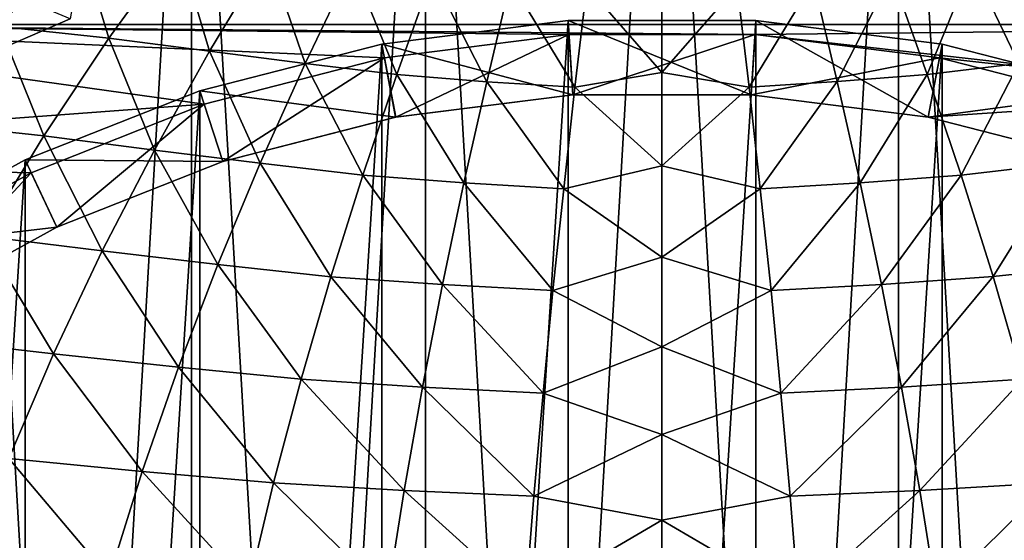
# Model space of a CAD drawing. Header units: metres. Extents: x -24 to 24, y -238 to 25.
# Tile 461 of 477: x -7.46 to 3.97, y 11.29 to 17.34. Entities that reach past the tile are written whole.
import ezdxf

# ---------------------------------------------------------------- set-up
doc = ezdxf.new("R2010")
doc.units = ezdxf.units.M
doc.layers.add('solid_10441023_001', color=7, linetype='CONTINUOUS')

msp = doc.modelspace()

# ---------------------------------------------------------------- linework, layer by layer
at = {"layer": 'solid_10441023_001'}
for points in [[(-2.747315, 23.540226, 43.900002), (0, -23.700001, 43.900002), (0, 23.700001, 43.900002)], [(-2.747315, -23.540226, -103.199997), (0, 23.700001, -103.199997), (0, -23.700001, -103.199997)], [(-2.747315, -23.540226, -103.199997), (-2.747315, 23.540226, -103.199997), (0, 23.700001, -103.199997)], [(2.747315, -23.540226, 43.900002), (2.747315, 23.540226, 43.900002), (0, 23.700001, 43.900002)], [(0, -23.700001, 43.900002), (2.747315, -23.540226, 43.900002), (0, 23.700001, 43.900002)], [(0, 23.700001, -103.199997), (2.747315, 23.540226, -103.199997), (0, -23.700001, -103.199997)], [(-2.747315, 23.540226, 43.900002), (-5.462286, 23.061947, 43.900002), (-2.747315, -23.540226, 43.900002)], [(-5.462286, -23.061947, -103.199997), (-5.462286, 23.061947, -103.199997), (-2.747315, 23.540226, -103.199997)], [(-2.747315, -23.540226, -103.199997), (-5.462286, -23.061947, -103.199997), (-2.747315, 23.540226, -103.199997)], [(-2.747315, 23.540226, 43.900002), (-2.747315, -23.540226, 43.900002), (0, -23.700001, 43.900002)], [(2.747315, 23.540226, -103.199997), (2.747315, -23.540226, -103.199997), (0, -23.700001, -103.199997)], [(5.462286, -23.061947, 43.900002), (5.462286, 23.061947, 43.900002), (2.747315, 23.540226, 43.900002)], [(2.747315, -23.540226, 43.900002), (5.462286, -23.061947, 43.900002), (2.747315, 23.540226, 43.900002)], [(2.747315, 23.540226, -103.199997), (5.462286, 23.061947, -103.199997), (2.747315, -23.540226, -103.199997)], [(-5.462286, 23.061947, 43.900002), (-8.102736, 22.271858, 43.900002), (-5.462286, -23.061947, 43.900002)], [(-8.102736, -22.271858, -103.199997), (-8.102736, 22.271858, -103.199997), (-5.462286, 23.061947, -103.199997)], [(-5.462286, -23.061947, -103.199997), (-8.102736, -22.271858, -103.199997), (-5.462286, 23.061947, -103.199997)], [(-5.462286, 23.061947, 43.900002), (-5.462286, -23.061947, 43.900002), (-2.747315, -23.540226, 43.900002)], [(5.462286, 23.061947, -103.199997), (5.462286, -23.061947, -103.199997), (2.747315, -23.540226, -103.199997)], [(-8.102736, 22.271858, 43.900002), (-8.102736, -22.271858, 43.900002), (-5.462286, -23.061947, 43.900002)], [(-6.402051, 20.00494, 56.700001), (-7.944648, 16.883282, 56.700001), (-8.644514, 19.285362, 56.700001)], [(-6.402051, 20.00494, 56.700001), (-6.868897, 17.348801, 56.700001), (-7.944648, 16.883282, 56.700001)], [(-11.929386, 17.28264, 45), (-9.75918, 18.594576, 45), (11.929386, 17.28264, 45)], [(-9.75918, 18.594576, 45), (9.75918, 18.594576, 45), (11.929386, 17.28264, 45)], [(-8.387671, 18.128071, 69.988594), (-7.690643, 17.258898, 70.346199), (-6.788732, 18.338369, 69.984238)], [(-6.788732, 18.338369, 69.984238), (-7.690643, 17.258898, 70.346199), (-6.421147, 17.123758, 70.451729)], [(-6.788732, 18.338369, 69.984238), (-6.421147, 17.123758, 70.451729), (-5.626438, 18.226351, 70.071785)], [(-5.626438, 18.226351, 70.071785), (-6.421147, 17.123758, 70.451729), (-5.251249, 16.972353, 70.55072)], [(-5.626438, 18.226351, 70.071785), (-5.251249, 16.972353, 70.55072), (-4.576675, 18.096272, 70.15506)], [(-7.944648, 16.883282, 56.700001), (-6.868897, 17.348801, 56.700001), (-8.730672, 18.129427, 53.776043)], [(-4.576675, 18.096272, 70.15506), (-5.251249, 16.972353, 70.55072), (-4.14306, 16.83149, 70.635979)], [(-4.576675, 18.096272, 70.15506), (-4.14306, 16.83149, 70.635979), (-3.596556, 17.973989, 70.227127)], [(3.596823, 17.97345, 70.227325), (4.143297, 16.83098, 70.636162), (4.576324, 18.09684, 70.154861)], [(-3.596556, 17.973989, 70.227127), (-4.14306, 16.83149, 70.635979), (-3.079417, 16.701763, 70.708588)], [(-3.596556, 17.973989, 70.227127), (-3.079417, 16.701763, 70.708588), (-2.666663, 17.858553, 70.289665)], [(2.666612, 17.858694, 70.289612), (3.079372, 16.701897, 70.708534), (3.596823, 17.97345, 70.227325)], [(3.079372, 16.701897, 70.708534), (4.143297, 16.83098, 70.636162), (3.596823, 17.97345, 70.227325)], [(-2.666663, 17.858553, 70.289665), (-3.079417, 16.701763, 70.708588), (-2.035153, 16.619766, 70.756195)], [(-2.666663, 17.858553, 70.289665), (-2.035153, 16.619766, 70.756195), (-1.758625, 17.78801, 70.329536)], [(1.758533, 17.788387, 70.329399), (2.035072, 16.620119, 70.756065), (2.666612, 17.858694, 70.289612)], [(2.035072, 16.620119, 70.756065), (3.079372, 16.701897, 70.708534), (2.666612, 17.858694, 70.289612)], [(-1.758625, 17.78801, 70.329536), (-2.035153, 16.619766, 70.756195), (-1.010082, 16.554388, 70.790421)], [(-1.758625, 17.78801, 70.329536), (-1.010082, 16.554388, 70.790421), (-0.872207, 17.728525, 70.359612)], [(-0.872207, 17.728525, 70.359612), (-1.010082, 16.554388, 70.790421), (0, 16.726271, 70.731201)], [(-0.872207, 17.728525, 70.359612), (0, 16.726271, 70.731201), (0, 17.829672, 70.324631)], [(0.872185, 17.728714, 70.359543), (0, 17.829672, 70.324631), (0, 16.726271, 70.731201)], [(0.872185, 17.728714, 70.359543), (0, 16.726271, 70.731201), (1.010062, 16.554564, 70.790359)], [(0.872185, 17.728714, 70.359543), (1.010062, 16.554564, 70.790359), (1.758533, 17.788387, 70.329399)], [(1.010062, 16.554564, 70.790359), (2.035072, 16.620119, 70.756065), (1.758533, 17.788387, 70.329399)], [(-5.314916, 16.358232, 45), (-13.925648, 15.718657, 45), (-11.929386, 17.28264, 45)], [(1.079936, 17.166067, 45), (-11.929386, 17.28264, 45), (11.929386, 17.28264, 45)], [(-3.222806, 16.895374, 45), (-5.314916, 16.358232, 45), (-11.929386, 17.28264, 45)], [(-1.079939, 17.166067, 45), (-3.222806, 16.895374, 45), (-11.929386, 17.28264, 45)], [(1.079936, 17.166067, 45), (-1.079939, 17.166067, 45), (-11.929386, 17.28264, 45)], [(-1.090354, 17.330648, 56.700001), (-3.253866, 17.057333, 56.700001), (-1.036072, 16.46744, 55.201923)], [(-1.090354, 17.330648, 56.700001), (-1.090354, -17.330648, 56.700001), (-3.253866, -17.057333, 56.700001)], [(-1.090354, 17.330648, 56.700001), (-3.253866, -17.057333, 56.700001), (-3.253866, 17.057333, 56.700001)], [(-1.090354, 17.330648, 56.700001), (-1.036072, 16.46744, 55.201923), (1.036072, 16.46744, 55.201923)], [(1.090354, 17.330648, 56.700001), (-1.090354, 17.330648, 56.700001), (1.036072, 16.46744, 55.201923)], [(1.090354, 17.330648, 56.700001), (1.090354, -17.330648, 56.700001), (-1.090354, -17.330648, 56.700001)], [(1.090354, 17.330648, 56.700001), (-1.090354, -17.330648, 56.700001), (-1.090354, 17.330648, 56.700001)], [(1.090354, 17.330648, 56.700001), (1.036072, 16.46744, 55.201923), (3.091866, 16.207726, 55.201923)], [(1.079936, 17.166067, 45), (11.929386, 17.28264, 45), (13.925648, 15.718657, 45)], [(3.253866, 17.057333, 56.700001), (1.090354, 17.330648, 56.700001), (3.091866, 16.207726, 55.201923)], [(3.253866, 17.057333, 56.700001), (1.090354, -17.330648, 56.700001), (1.090354, 17.330648, 56.700001)], [(-7.690643, 17.258898, 70.346199), (-8.547599, 16.139481, 70.713699), (-7.177118, 15.989676, 70.834068)], [(-7.690643, 17.258898, 70.346199), (-7.177118, 15.989676, 70.834068), (-6.421147, 17.123758, 70.451729)], [(-1.079939, 17.166067, 45), (-3.091645, 16.207767, 45.700005), (-3.222806, 16.895374, 45)], [(-1.079939, 17.166067, 45), (-1.035987, 16.467445, 45.700005), (-3.091645, 16.207767, 45.700005)], [(1.079936, 17.166067, 45), (-1.035987, 16.467445, 45.700005), (-1.079939, 17.166067, 45)], [(1.079936, 17.166067, 45), (1.035986, 16.467445, 45.700005), (-1.035987, 16.467445, 45.700005)], [(3.222803, 16.895374, 45), (1.035986, 16.467445, 45.700005), (1.079936, 17.166067, 45)], [(3.222803, 16.895374, 45), (1.079936, 17.166067, 45), (13.925648, 15.718657, 45)], [(-6.421147, 17.123758, 70.451729), (-7.177118, 15.989676, 70.834068), (-5.893458, 15.824983, 70.945885)], [(-6.421147, 17.123758, 70.451729), (-5.893458, 15.824983, 70.945885), (-5.251249, 16.972353, 70.55072)], [(-3.253866, 17.057333, 56.700001), (-5.366063, 16.515011, 56.700001), (-3.091866, 16.207726, 55.201923)], [(-3.253866, 17.057333, 56.700001), (-3.253866, -17.057333, 56.700001), (-5.366063, -16.515011, 56.700001)], [(-3.253866, 17.057333, 56.700001), (-5.366063, -16.515011, 56.700001), (-5.366063, 16.515011, 56.700001)], [(-3.253866, 17.057333, 56.700001), (-3.091866, 16.207726, 55.201923), (-1.036072, 16.46744, 55.201923)], [(3.253866, 17.057333, 56.700001), (3.253866, -17.057333, 56.700001), (1.090354, -17.330648, 56.700001)], [(5.366063, 16.515011, 56.700001), (3.253866, 17.057333, 56.700001), (3.091866, 16.207726, 55.201923)], [(5.366063, 16.515011, 56.700001), (3.253866, -17.057333, 56.700001), (3.253866, 17.057333, 56.700001)], [(-5.251249, 16.972353, 70.55072), (-5.893458, 15.824983, 70.945885), (-4.663642, 15.672585, 71.041847)], [(-5.251249, 16.972353, 70.55072), (-4.663642, 15.672585, 71.041847), (-4.14306, 16.83149, 70.635979)], [(-3.222806, 16.895374, 45), (-5.098611, 15.692488, 45.700005), (-5.314916, 16.358232, 45)], [(-3.222806, 16.895374, 45), (-3.091645, 16.207767, 45.700005), (-5.098611, 15.692488, 45.700005)], [(-4.14306, 16.83149, 70.635979), (-4.663642, 15.672585, 71.041847), (-3.472732, 15.534308, 71.12252)], [(-4.14306, 16.83149, 70.635979), (-3.472732, 15.534308, 71.12252), (-3.079417, 16.701763, 70.708588)], [(3.222803, 16.895374, 45), (3.091643, 16.207767, 45.700005), (1.035986, 16.467445, 45.700005)], [(3.079372, 16.701897, 70.708534), (3.472692, 15.534432, 71.122482), (4.143297, 16.83098, 70.636162)], [(5.314914, 16.358234, 45), (3.091643, 16.207767, 45.700005), (3.222803, 16.895374, 45)], [(5.314914, 16.358234, 45), (3.222803, 16.895374, 45), (13.925648, 15.718657, 45)], [(3.472692, 15.534432, 71.122482), (4.66385, 15.672109, 71.042007), (4.143297, 16.83098, 70.636162)], [(-3.079417, 16.701763, 70.708588), (-3.472732, 15.534308, 71.12252), (-2.298735, 15.445049, 71.176392)], [(-3.079417, 16.701763, 70.708588), (-2.298735, 15.445049, 71.176392), (-2.035153, 16.619766, 70.756195)], [(-1.010082, 16.554388, 70.790421), (0, 15.644365, 71.122383), (0, 16.726271, 70.731201)], [(1.010062, 16.554564, 70.790359), (0, 16.726271, 70.731201), (0, 15.644365, 71.122383)], [(2.035072, 16.620119, 70.756065), (2.298664, 15.445377, 71.176277), (3.079372, 16.701897, 70.708534)], [(2.298664, 15.445377, 71.176277), (3.472692, 15.534432, 71.122482), (3.079372, 16.701897, 70.708534)], [(-2.035153, 16.619766, 70.756195), (-2.298735, 15.445049, 71.176392), (-1.141515, 15.376329, 71.213905)], [(-2.035153, 16.619766, 70.756195), (-1.141515, 15.376329, 71.213905), (-1.010082, 16.554388, 70.790421)], [(1.010062, 16.554564, 70.790359), (1.141498, 15.376493, 71.213844), (2.035072, 16.620119, 70.756065)], [(1.141498, 15.376493, 71.213844), (2.298664, 15.445377, 71.176277), (2.035072, 16.620119, 70.756065)], [(-5.366063, 16.515011, 56.700001), (-7.393632, 15.712238, 56.700001), (-5.098869, 15.692404, 55.201923)], [(-5.366063, 16.515011, 56.700001), (-5.366063, -16.515011, 56.700001), (-7.393632, -15.712238, 56.700001)], [(-5.366063, 16.515011, 56.700001), (-7.393632, -15.712238, 56.700001), (-7.393632, 15.712238, 56.700001)], [(-5.366063, 16.515011, 56.700001), (-5.098869, 15.692404, 55.201923), (-3.091866, 16.207726, 55.201923)], [(-1.036072, 16.46744, 55.201923), (-3.091866, 16.207726, 55.201923), (-3.091645, 16.207767, 45.700005)], [(-1.036072, 16.46744, 55.201923), (-3.091645, 16.207767, 45.700005), (-1.035987, 16.467445, 45.700005)], [(-1.010082, 16.554388, 70.790421), (-1.141515, 15.376329, 71.213905), (0, 15.644365, 71.122383)], [(-1.036072, 16.46744, 55.201923), (-1.035987, 16.467445, 45.700005), (1.035986, 16.467445, 45.700005)], [(1.036072, 16.46744, 55.201923), (-1.036072, 16.46744, 55.201923), (1.035986, 16.467445, 45.700005)], [(1.010062, 16.554564, 70.790359), (0, 15.644365, 71.122383), (1.141498, 15.376493, 71.213844)], [(1.036072, 16.46744, 55.201923), (1.035986, 16.467445, 45.700005), (3.091643, 16.207767, 45.700005)], [(3.091866, 16.207726, 55.201923), (1.036072, 16.46744, 55.201923), (3.091643, 16.207767, 45.700005)], [(5.366063, 16.515011, 56.700001), (3.091866, 16.207726, 55.201923), (5.098869, 15.692404, 55.201923)], [(5.366063, 16.515011, 56.700001), (5.366063, -16.515011, 56.700001), (3.253866, -17.057333, 56.700001)], [(-5.314916, 16.358232, 45), (-7.323313, 15.563072, 45), (-13.925648, 15.718657, 45)], [(-5.314916, 16.358232, 45), (-7.02527, 14.929688, 45.700005), (-7.323313, 15.563072, 45)], [(-5.314916, 16.358232, 45), (-5.098611, 15.692488, 45.700005), (-7.02527, 14.929688, 45.700005)], [(5.314914, 16.358234, 45), (5.098609, 15.692489, 45.700005), (3.091643, 16.207767, 45.700005)], [(-8.547599, 16.139481, 70.713699), (-7.889297, 14.824813, 71.218758), (-7.177118, 15.989676, 70.834068)], [(-3.091866, 16.207726, 55.201923), (-5.098869, 15.692404, 55.201923), (-5.098611, 15.692488, 45.700005)], [(-3.091866, 16.207726, 55.201923), (-5.098611, 15.692488, 45.700005), (-3.091645, 16.207767, 45.700005)], [(3.091866, 16.207726, 55.201923), (3.091643, 16.207767, 45.700005), (5.098609, 15.692489, 45.700005)], [(5.098869, 15.692404, 55.201923), (3.091866, 16.207726, 55.201923), (5.098609, 15.692489, 45.700005)], [(-7.177118, 15.989676, 70.834068), (-7.889297, 14.824813, 71.218758), (-6.498942, 14.654265, 71.340691)], [(-7.177118, 15.989676, 70.834068), (-6.498942, 14.654265, 71.340691), (-5.893458, 15.824983, 70.945885)], [(-5.893458, 15.824983, 70.945885), (-6.498942, 14.654265, 71.340691), (-5.154732, 14.496856, 71.445015)], [(-5.893458, 15.824983, 70.945885), (-5.154732, 14.496856, 71.445015), (-4.663642, 15.672585, 71.041847)], [(-7.323313, 15.563072, 45), (-9.21632, 14.522382, 45), (-13.925648, 15.718657, 45)], [(-7.393632, 15.712238, 56.700001), (-9.3046, 14.661673, 56.700001), (-7.025413, 14.929621, 55.201923)], [(-7.393632, 15.712238, 56.700001), (-7.393632, -15.712238, 56.700001), (-9.3046, -14.661673, 56.700001)], [(-7.393632, 15.712238, 56.700001), (-9.3046, -14.661673, 56.700001), (-9.3046, 14.661673, 56.700001)], [(-7.393632, 15.712238, 56.700001), (-7.025413, 14.929621, 55.201923), (-5.098869, 15.692404, 55.201923)], [(-5.098869, 15.692404, 55.201923), (-7.025413, 14.929621, 55.201923), (-7.02527, 14.929688, 45.700005)], [(-5.098869, 15.692404, 55.201923), (-7.02527, 14.929688, 45.700005), (-5.098611, 15.692488, 45.700005)], [(-4.663642, 15.672585, 71.041847), (-5.154732, 14.496856, 71.445015), (-3.843891, 14.355339, 71.531898)], [(-4.663642, 15.672585, 71.041847), (-3.843891, 14.355339, 71.531898), (-3.472732, 15.534308, 71.12252)], [(3.472692, 15.534432, 71.122482), (3.843857, 14.355453, 71.53186), (4.66385, 15.672109, 71.042007)], [(3.843857, 14.355453, 71.53186), (5.154911, 14.496413, 71.445168), (4.66385, 15.672109, 71.042007)], [(-7.323313, 15.563072, 45), (-8.841236, 13.931352, 45.700005), (-9.21632, 14.522382, 45)], [(-7.323313, 15.563072, 45), (-7.02527, 14.929688, 45.700005), (-8.841236, 13.931352, 45.700005)], [(-1.141515, 15.376329, 71.213905), (0, 14.58162, 71.499557), (0, 15.644365, 71.122383)], [(1.141498, 15.376493, 71.213844), (0, 15.644365, 71.122383), (0, 14.58162, 71.499557)], [(-3.472732, 15.534308, 71.12252), (-3.843891, 14.355339, 71.531898), (-2.547542, 14.262703, 71.59066)], [(-3.472732, 15.534308, 71.12252), (-2.547542, 14.262703, 71.59066), (-2.298735, 15.445049, 71.176392)], [(-2.298735, 15.445049, 71.176392), (-2.547542, 14.262703, 71.59066), (-1.265593, 14.193004, 71.630638)], [(-2.298735, 15.445049, 71.176392), (-1.265593, 14.193004, 71.630638), (-1.141515, 15.376329, 71.213905)], [(1.141498, 15.376493, 71.213844), (1.265578, 14.193153, 71.630585), (2.298664, 15.445377, 71.176277)], [(1.265578, 14.193153, 71.630585), (2.547481, 14.263006, 71.590553), (2.298664, 15.445377, 71.176277)], [(2.298664, 15.445377, 71.176277), (2.547481, 14.263006, 71.590553), (3.472692, 15.534432, 71.122482)], [(2.547481, 14.263006, 71.590553), (3.843857, 14.355453, 71.53186), (3.472692, 15.534432, 71.122482)], [(-1.141515, 15.376329, 71.213905), (-1.265593, 14.193004, 71.630638), (0, 14.58162, 71.499557)], [(1.141498, 15.376493, 71.213844), (0, 14.58162, 71.499557), (1.265578, 14.193153, 71.630585)], [(-9.3046, 14.661673, 56.700001), (-8.841113, 13.931429, 55.201923), (-7.025413, 14.929621, 55.201923)], [(-8.841113, 13.931429, 55.201923), (-8.841236, 13.931352, 45.700005), (-7.02527, 14.929688, 45.700005)], [(-7.025413, 14.929621, 55.201923), (-8.841113, 13.931429, 55.201923), (-7.02527, 14.929688, 45.700005)], [(-7.889297, 14.824813, 71.218758), (-8.552632, 13.629883, 71.605766), (-7.063343, 13.460305, 71.735275)], [(-7.889297, 14.824813, 71.218758), (-7.063343, 13.460305, 71.735275), (-6.498942, 14.654265, 71.340691)], [(-6.498942, 14.654265, 71.340691), (-7.063343, 13.460305, 71.735275), (-5.612756, 13.303879, 71.845795)], [(-6.498942, 14.654265, 71.340691), (-5.612756, 13.303879, 71.845795), (-5.154732, 14.496856, 71.445015)], [(-1.265593, 14.193004, 71.630638), (0, 13.541009, 71.862221), (0, 14.58162, 71.499557)], [(1.265578, 14.193153, 71.630585), (0, 14.58162, 71.499557), (0, 13.541009, 71.862221)], [(-5.154732, 14.496856, 71.445015), (-5.612756, 13.303879, 71.845795), (-4.190178, 13.164009, 71.937134)], [(-5.154732, 14.496856, 71.445015), (-4.190178, 13.164009, 71.937134), (-3.843891, 14.355339, 71.531898)], [(3.843857, 14.355453, 71.53186), (4.190149, 13.164114, 71.937096), (5.154911, 14.496413, 71.445168)], [(-3.843891, 14.355339, 71.531898), (-4.190178, 13.164009, 71.937134), (-2.779742, 13.071568, 71.999504)], [(-3.843891, 14.355339, 71.531898), (-2.779742, 13.071568, 71.999504), (-2.547542, 14.262703, 71.59066)], [(2.547481, 14.263006, 71.590553), (2.779691, 13.071845, 71.999413), (3.843857, 14.355453, 71.53186)], [(2.779691, 13.071845, 71.999413), (4.190149, 13.164114, 71.937096), (3.843857, 14.355453, 71.53186)], [(-2.547542, 14.262703, 71.59066), (-2.779742, 13.071568, 71.999504), (-1.381401, 13.003066, 72.041183)], [(-2.547542, 14.262703, 71.59066), (-1.381401, 13.003066, 72.041183), (-1.265593, 14.193004, 71.630638)], [(-1.265593, 14.193004, 71.630638), (-1.381401, 13.003066, 72.041183), (0, 13.541009, 71.862221)], [(1.265578, 14.193153, 71.630585), (0, 13.541009, 71.862221), (1.381388, 13.003203, 72.041138)], [(1.265578, 14.193153, 71.630585), (1.381388, 13.003203, 72.041138), (2.547481, 14.263006, 71.590553)], [(1.381388, 13.003203, 72.041138), (2.779691, 13.071845, 71.999413), (2.547481, 14.263006, 71.590553)], [(-8.552632, 13.629883, 71.605766), (-7.582709, 12.243321, 72.129692), (-7.063343, 13.460305, 71.735275)], [(-1.381401, 13.003066, 72.041183), (0, 12.522666, 72.210892), (0, 13.541009, 71.862221)], [(1.381388, 13.003203, 72.041138), (0, 13.541009, 71.862221), (0, 12.522666, 72.210892)], [(-7.063343, 13.460305, 71.735275), (-7.582709, 12.243321, 72.129692), (-6.034407, 12.093282, 72.244392)], [(-7.063343, 13.460305, 71.735275), (-6.034407, 12.093282, 72.244392), (-5.612756, 13.303879, 71.845795)], [(-5.612756, 13.303879, 71.845795), (-6.034407, 12.093282, 72.244392), (-4.509049, 11.959491, 72.338593)], [(-5.612756, 13.303879, 71.845795), (-4.509049, 11.959491, 72.338593), (-4.190178, 13.164009, 71.937134)], [(-4.190178, 13.164009, 71.937134), (-4.509049, 11.959491, 72.338593), (-2.993608, 11.870484, 72.403389)], [(-4.190178, 13.164009, 71.937134), (-2.993608, 11.870484, 72.403389), (-2.779742, 13.071568, 71.999504)], [(2.779691, 13.071845, 71.999413), (2.993567, 11.870736, 72.403305), (4.190149, 13.164114, 71.937096)], [(2.993567, 11.870736, 72.403305), (4.509026, 11.959586, 72.338554), (4.190149, 13.164114, 71.937096)], [(-2.779742, 13.071568, 71.999504), (-2.993608, 11.870484, 72.403389), (-1.488073, 11.805161, 72.446068)], [(-2.779742, 13.071568, 71.999504), (-1.488073, 11.805161, 72.446068), (-1.381401, 13.003066, 72.041183)], [(1.381388, 13.003203, 72.041138), (1.488063, 11.805286, 72.44603), (2.779691, 13.071845, 71.999413)], [(1.488063, 11.805286, 72.44603), (2.993567, 11.870736, 72.403305), (2.779691, 13.071845, 71.999413)], [(-1.381401, 13.003066, 72.041183), (-1.488073, 11.805161, 72.446068), (0, 12.522666, 72.210892)], [(1.381388, 13.003203, 72.041138), (0, 12.522666, 72.210892), (1.488063, 11.805286, 72.44603)], [(-1.488073, 11.805161, 72.446068), (0, 11.526219, 72.546158), (0, 12.522666, 72.210892)], [(1.488063, 11.805286, 72.44603), (0, 12.522666, 72.210892), (0, 11.526219, 72.546158)], [(-7.582709, 12.243321, 72.129692), (-8.054414, 11.003896, 72.523643), (-6.41747, 10.864909, 72.640732)], [(-7.582709, 12.243321, 72.129692), (-6.41747, 10.864909, 72.640732), (-6.034407, 12.093282, 72.244392)], [(-6.034407, 12.093282, 72.244392), (-6.41747, 10.864909, 72.640732), (-4.798788, 10.741042, 72.736343)], [(-6.034407, 12.093282, 72.244392), (-4.798788, 10.741042, 72.736343), (-4.509049, 11.959491, 72.338593)], [(-4.509049, 11.959491, 72.338593), (-4.798788, 10.741042, 72.736343), (-3.187963, 10.658287, 72.802505)], [(-4.509049, 11.959491, 72.338593), (-3.187963, 10.658287, 72.802505), (-2.993608, 11.870484, 72.403389)], [(2.993567, 11.870736, 72.403305), (3.18793, 10.658513, 72.802437), (4.509026, 11.959586, 72.338554)], [(3.18793, 10.658513, 72.802437), (4.798769, 10.741128, 72.736313), (4.509026, 11.959586, 72.338554)], [(-2.993608, 11.870484, 72.403389), (-3.187963, 10.658287, 72.802505), (-1.585019, 10.597874, 72.845558)], [(-2.993608, 11.870484, 72.403389), (-1.585019, 10.597874, 72.845558), (-1.488073, 11.805161, 72.446068)], [(-1.488073, 11.805161, 72.446068), (-1.585019, 10.597874, 72.845558), (0, 11.526219, 72.546158)], [(1.488063, 11.805286, 72.44603), (0, 11.526219, 72.546158), (1.585011, 10.597985, 72.84552)], [(1.488063, 11.805286, 72.44603), (1.585011, 10.597985, 72.84552), (2.993567, 11.870736, 72.403305)], [(1.585011, 10.597985, 72.84552), (3.18793, 10.658513, 72.802437), (2.993567, 11.870736, 72.403305)], [(-1.585019, 10.597874, 72.845558), (0, 10.554327, 72.867462), (0, 11.526219, 72.546158)], [(1.585011, 10.597985, 72.84552), (0, 11.526219, 72.546158), (0, 10.554327, 72.867462)]]:
    msp.add_3dface(points, dxfattribs=at)

doc.saveas('drawing.dxf')
